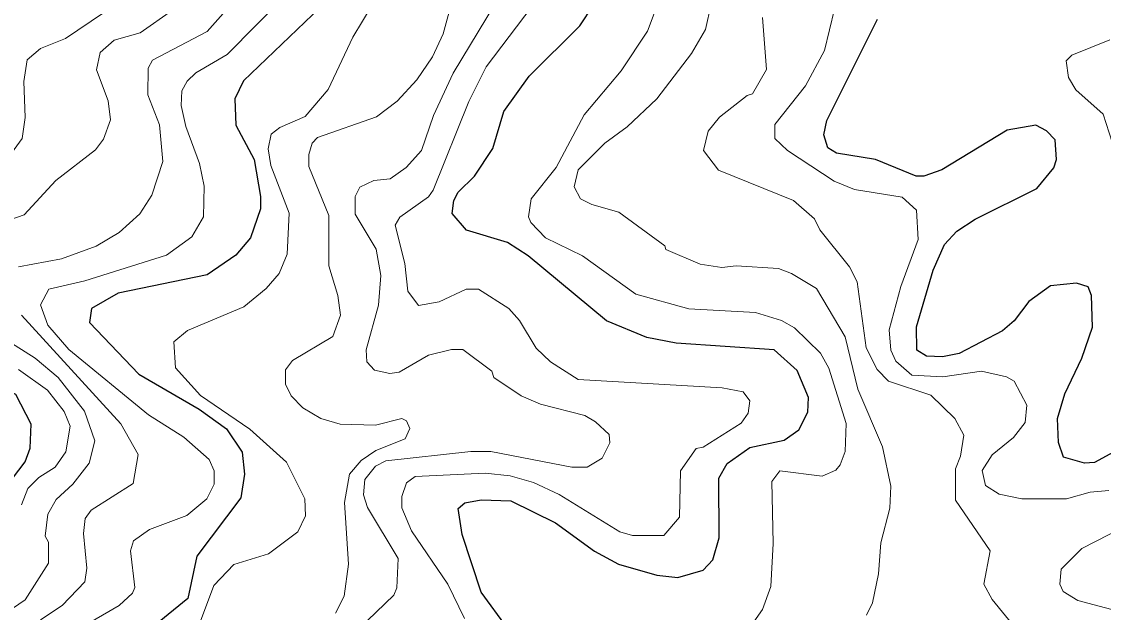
# Model space of a CAD drawing. Extents: x 673.3 to 698.5, y 6984.3 to 7012.3.
# Drawn here: x 693.17 to 694.233, y 7004.035 to 7004.615 of the extents above; entities that cross this region are included whole.
import ezdxf

# ---------------------------------------------------------------- set-up
doc = ezdxf.new("R2010")
doc.units = 0
doc.header["$LTSCALE"] = 0.032
doc.layers.add('1', color=7, linetype='Continuous', lineweight=25)
doc.layers.add('2', color=7, linetype='Continuous', lineweight=13)

msp = doc.modelspace()

# ---------------------------------------------------------------- linework, layer by layer
at = {"layer": '1'}
for points in [[(693.4635, 7004.6292), (693.3882, 7004.5574), (693.3797, 7004.5397), (693.3806, 7004.5139), (693.3985, 7004.4801), (693.405, 7004.4437), (693.405, 7004.4315), (693.3951, 7004.403), (693.3807, 7004.3862), (693.3525, 7004.3668), (693.2651, 7004.3487), (693.239, 7004.3337), (693.2369, 7004.32), (693.2854, 7004.2693), (693.3447, 7004.2349), (693.3715, 7004.2154), (693.3869, 7004.1926), (693.389, 7004.1709), (693.3856, 7004.1477), (693.3425, 7004.0905), (693.3334, 7004.049), (693.3055, 7004.0261)], [(693.8148, 7004.0695), (693.8398, 7004.0766), (693.8491, 7004.0868), (693.8555, 7004.1084), (693.8551, 7004.1669), (693.8633, 7004.1813), (693.8857, 7004.1972), (693.9194, 7004.2045), (693.9337, 7004.2146), (693.9426, 7004.2318), (693.9433, 7004.2464), (693.932, 7004.2729), (693.9094, 7004.2931), (693.8132, 7004.2997), (693.7844, 7004.3052), (693.7448, 7004.3215), (693.6679, 7004.3855), (693.6475, 7004.3984), (693.6072, 7004.4106), (693.5933, 7004.4269), (693.5949, 7004.4396), (693.5992, 7004.4479), (693.6152, 7004.4635), (693.6332, 7004.4908), (693.6439, 7004.5273), (693.6688, 7004.5618), (693.7186, 7004.6114), (693.7319, 7004.6316)], [(694.0494, 7004.3156), (694.0656, 7004.3713), (694.0769, 7004.3964), (694.089, 7004.4095), (694.1069, 7004.4215), (694.1674, 7004.4514), (694.1841, 7004.4718), (694.1869, 7004.4799), (694.1856, 7004.4992), (694.1771, 7004.5083), (694.1666, 7004.5139), (694.1383, 7004.5088), (694.0742, 7004.4698), (694.0566, 7004.4636), (694.0488, 7004.4636), (694.0091, 7004.4799), (693.9706, 7004.4863), (693.9622, 7004.4914), (693.9582, 7004.5042), (693.9612, 7004.5184), (694.0109, 7004.618)], [(694.2462, 7004.1946), (694.2241, 7004.1826), (694.2143, 7004.1818), (694.1935, 7004.1876), (694.1886, 7004.202), (694.1878, 7004.2257), (694.1951, 7004.2499), (694.2115, 7004.2848), (694.222, 7004.3153), (694.2213, 7004.3466), (694.2178, 7004.3551), (694.2065, 7004.3585), (694.181, 7004.3558), (694.1595, 7004.3407), (694.1452, 7004.3216), (694.1338, 7004.3119), (694.0911, 7004.2894), (694.0749, 7004.2861), (694.059, 7004.2868), (694.0497, 7004.2929), (694.0494, 7004.3156)], [(693.0429, 7004.0292), (693.0767, 7004.0488), (693.1036, 7004.0781), (693.136, 7004.1339), (693.1737, 7004.1831), (693.1787, 7004.1964), (693.1796, 7004.2201), (693.1647, 7004.2492), (693.1307, 7004.2672)], [(693.6474, 7004.0196), (693.6216, 7004.055), (693.603, 7004.1117), (693.599, 7004.1374), (693.6055, 7004.1428), (693.6215, 7004.1459), (693.6508, 7004.1449), (693.6948, 7004.1233), (693.7328, 7004.0955), (693.7566, 7004.0826), (693.7941, 7004.0719), (693.8148, 7004.0695)]]:
    msp.add_lwpolyline(points, dxfattribs=at)
at = {"layer": '2'}
for points in [[(693.4585, 7004.671), (693.3722, 7004.5831), (693.3414, 7004.5651), (693.3327, 7004.5571), (693.3275, 7004.5476), (693.327, 7004.5332), (693.3314, 7004.5125), (693.3449, 7004.4762), (693.3497, 7004.4537), (693.3489, 7004.4237), (693.3374, 7004.404), (693.3125, 7004.3861), (693.2324, 7004.361), (693.1971, 7004.3527), (693.1887, 7004.3372), (693.1961, 7004.3172), (693.2167, 7004.2934)], [(693.5011, 7004.0187), (693.536, 7004.0522), (693.5388, 7004.0594), (693.5402, 7004.0882), (693.5099, 7004.1384), (693.5062, 7004.1506), (693.5074, 7004.1656), (693.5179, 7004.1789), (693.528, 7004.1842), (693.6114, 7004.1931), (693.6311, 7004.1932), (693.7107, 7004.1777), (693.7257, 7004.1777), (693.7404, 7004.1866), (693.7479, 7004.2016), (693.7475, 7004.2099), (693.7341, 7004.2224), (693.7234, 7004.2285), (693.6798, 7004.2397), (693.6608, 7004.248), (693.634, 7004.2659), (693.6321, 7004.2723), (693.6035, 7004.2933), (693.5924, 7004.2933), (693.5699, 7004.2877), (693.541, 7004.2711), (693.532, 7004.2698), (693.5168, 7004.273), (693.5094, 7004.2812), (693.5086, 7004.2931), (693.5208, 7004.3368), (693.5232, 7004.3661), (693.5185, 7004.3919), (693.4979, 7004.4263), (693.4979, 7004.4437), (693.5026, 7004.4527), (693.5162, 7004.4594), (693.5321, 7004.4611), (693.5481, 7004.4721), (693.5631, 7004.4888), (693.5749, 7004.5231), (693.5942, 7004.5648), (693.6517, 7004.6604)], [(693.1673, 7004.3747), (693.2095, 7004.3824), (693.2433, 7004.3948), (693.2662, 7004.4083), (693.2862, 7004.4265), (693.2981, 7004.4451), (693.309, 7004.4782), (693.3057, 7004.514), (693.2943, 7004.5437), (693.2944, 7004.5696), (693.2988, 7004.5775), (693.3525, 7004.6057), (693.3921, 7004.6506)], [(693.7169, 7004.4699), (693.7431, 7004.4961), (693.7649, 7004.5122), (693.7941, 7004.5397), (693.8283, 7004.5841), (693.842, 7004.6078), (693.853, 7004.6579)], [(693.4608, 7004.5017), (693.5188, 7004.522), (693.5392, 7004.5373), (693.5584, 7004.5583), (693.5737, 7004.5809), (693.5842, 7004.6034), (693.5947, 7004.6421)], [(693.8002, 7004.6462), (693.7851, 7004.6062), (693.759, 7004.5672), (693.7227, 7004.5238), (693.6954, 7004.4723), (693.6707, 7004.4414), (693.6682, 7004.4237), (693.6705, 7004.4182), (693.6847, 7004.4031), (693.7211, 7004.3853), (693.7735, 7004.3477), (693.8257, 7004.3332), (693.8912, 7004.3298), (693.9166, 7004.3218), (693.9294, 7004.3146), (693.9551, 7004.2898), (693.9631, 7004.275), (693.98, 7004.2208), (693.9792, 7004.1932), (693.9744, 7004.1802), (693.9699, 7004.1749), (693.9567, 7004.1689), (693.915, 7004.1743), (693.907, 7004.1638), (693.9085, 7004.1029), (693.9061, 7004.0608), (693.8981, 7004.0381), (693.881, 7004.0137)], [(693.3449, 7004.024), (693.3589, 7004.0615), (693.3788, 7004.0824), (693.4127, 7004.0927), (693.4417, 7004.1142), (693.4491, 7004.13), (693.4484, 7004.1469), (693.4305, 7004.1827), (693.3943, 7004.2153), (693.3459, 7004.2483), (693.3213, 7004.2755), (693.3197, 7004.3011), (693.3333, 7004.312), (693.3885, 7004.3352), (693.4106, 7004.3533), (693.4233, 7004.368), (693.4312, 7004.3871), (693.4329, 7004.4272), (693.415, 7004.4742), (693.4125, 7004.4906), (693.4154, 7004.5049), (693.424, 7004.5115), (693.4489, 7004.5221), (693.4713, 7004.5488), (693.4955, 7004.6001), (693.5145, 7004.6316)], [(693.6052, 7004.0292), (693.589, 7004.0631), (693.5532, 7004.1153), (693.5436, 7004.1379), (693.5436, 7004.1492), (693.5482, 7004.1625), (693.5568, 7004.1688), (693.6255, 7004.1719), (693.65, 7004.1694), (693.673, 7004.1628), (693.6981, 7004.1509), (693.758, 7004.1144), (693.7703, 7004.1109), (693.8009, 7004.1107), (693.8165, 7004.1287), (693.8173, 7004.1743), (693.8328, 7004.1963), (693.8397, 7004.1976), (693.877, 7004.2212), (693.8839, 7004.2308), (693.8855, 7004.243), (693.8789, 7004.2517), (693.8582, 7004.2558), (693.7168, 7004.2641), (693.6896, 7004.2813), (693.6757, 7004.2947), (693.6592, 7004.3218), (693.6489, 7004.3337), (693.619, 7004.3527), (693.607, 7004.3526), (693.5804, 7004.3403), (693.5602, 7004.3366), (693.5495, 7004.3508), (693.5467, 7004.3778), (693.537, 7004.4155), (693.5416, 7004.4233), (693.5699, 7004.4435), (693.5745, 7004.4499), (693.6094, 7004.5369), (693.6266, 7004.571), (693.6718, 7004.6305)], [(694.1527, 7004.1469), (694.1305, 7004.1512), (694.117, 7004.1598), (694.1139, 7004.1747), (694.1235, 7004.1899), (694.1444, 7004.2069), (694.1559, 7004.2217), (694.1576, 7004.2386), (694.1453, 7004.2623), (694.1377, 7004.2666), (694.1131, 7004.2721), (694.075, 7004.2666), (694.0447, 7004.2681), (694.029, 7004.282), (694.024, 7004.2928), (694.0225, 7004.3127), (694.0337, 7004.3554), (694.0509, 7004.4016), (694.0491, 7004.4303), (694.0353, 7004.443), (693.9882, 7004.4505), (693.9685, 7004.4586), (693.9224, 7004.4889), (693.9101, 7004.5008), (693.9101, 7004.5145), (693.9403, 7004.5525), (693.9588, 7004.5871), (693.9687, 7004.6278)], [(693.3183, 7004.6267), (693.2868, 7004.6043), (693.261, 7004.5971), (693.2474, 7004.5851), (693.2439, 7004.5681), (693.2554, 7004.5378), (693.2577, 7004.5189), (693.2507, 7004.4999), (693.2428, 7004.4894), (693.2039, 7004.4593), (693.1727, 7004.4256), (693.1432, 7004.4155)], [(693.1523, 7004.4755), (693.1709, 7004.5005), (693.1738, 7004.5214), (693.1723, 7004.5567), (693.1758, 7004.5778), (693.1887, 7004.589), (693.2132, 7004.5989), (693.2507, 7004.6242)], [(693.8979, 7004.6196), (693.902, 7004.5683), (693.8883, 7004.5445), (693.883, 7004.543), (693.8559, 7004.5216), (693.8447, 7004.5077), (693.8401, 7004.4888), (693.8546, 7004.4694), (693.9283, 7004.4398), (693.9491, 7004.4219), (693.9544, 7004.4108), (693.9833, 7004.3747), (693.9911, 7004.36), (693.9998, 7004.2951), (694.0107, 7004.2738), (694.0216, 7004.2622), (694.0632, 7004.2485), (694.0869, 7004.2255), (694.0957, 7004.2093), (694.0926, 7004.1888), (694.0875, 7004.1762), (694.0876, 7004.1455), (694.1217, 7004.0956), (694.1154, 7004.0629), (694.1237, 7004.048), (694.1527, 7004.0123)], [(694.2393, 7004.5975), (694.2019, 7004.5826), (694.1962, 7004.5769), (694.1986, 7004.5607), (694.2057, 7004.5483), (694.2325, 7004.5244), (694.2416, 7004.4971)], [(693.4785, 7004.0345), (693.4872, 7004.0512), (693.4914, 7004.0827), (693.4873, 7004.1433), (693.4923, 7004.1709), (693.5039, 7004.1843), (693.5181, 7004.1941), (693.5469, 7004.2056), (693.5516, 7004.2157), (693.5482, 7004.2233), (693.5438, 7004.2256), (693.518, 7004.2192), (693.4832, 7004.2202), (693.4641, 7004.2256), (693.4464, 7004.2361), (693.4349, 7004.248), (693.4296, 7004.2595), (693.4296, 7004.2734), (693.4362, 7004.2827), (693.4759, 7004.3063), (693.4833, 7004.327), (693.4808, 7004.3465), (693.472, 7004.3756), (693.4719, 7004.4249), (693.4524, 7004.4733), (693.4524, 7004.485), (693.4557, 7004.4961), (693.4608, 7004.5017)], [(694.0002, 7004.0326), (694.0061, 7004.0445), (694.0119, 7004.0732), (694.0143, 7004.1036), (694.0232, 7004.1376), (694.024, 7004.1592), (694.016, 7004.1978), (693.9917, 7004.2544), (693.9791, 7004.3058), (693.9509, 7004.3534), (693.9266, 7004.3681), (693.9136, 7004.373), (693.8721, 7004.3755), (693.8579, 7004.3741), (693.8366, 7004.3773), (693.803, 7004.3915), (693.8021, 7004.3953), (693.7569, 7004.4284), (693.7303, 7004.4359), (693.7191, 7004.4415), (693.7131, 7004.4532), (693.7169, 7004.4699)], [(693.1888, 7004.028), (693.21, 7004.0419), (693.2323, 7004.0652), (693.2342, 7004.0785), (693.2309, 7004.1126), (693.2325, 7004.1276), (693.2384, 7004.1357), (693.2798, 7004.1617), (693.2846, 7004.1904), (693.2677, 7004.2205), (693.1702, 7004.3271)], [(693.1305, 7004.3183), (693.1834, 7004.2848), (693.2062, 7004.2658), (693.2321, 7004.2328), (693.2421, 7004.2038), (693.2365, 7004.1817), (693.2207, 7004.161), (693.2041, 7004.1462), (693.1961, 7004.1318), (693.1934, 7004.1102), (693.1966, 7004.1041), (693.1966, 7004.0836), (693.1736, 7004.0474), (693.155, 7004.0347)], [(693.2167, 7004.2934), (693.295, 7004.2294), (693.3296, 7004.2074), (693.3544, 7004.1853), (693.3594, 7004.1742), (693.3595, 7004.161), (693.3522, 7004.1469), (693.3326, 7004.1305), (693.296, 7004.1165), (693.28, 7004.1054), (693.2773, 7004.0958), (693.2813, 7004.0597), (693.279, 7004.0542), (693.266, 7004.042), (693.2332, 7004.0229)], [(693.1702, 7004.1408), (693.1765, 7004.157), (693.187, 7004.1678), (693.2031, 7004.1777), (693.2138, 7004.1929), (693.2178, 7004.2181), (693.2119, 7004.2325), (693.1958, 7004.2534), (693.1673, 7004.2737)], [(694.2381, 7004.1549), (694.2198, 7004.1534), (694.1967, 7004.1468), (694.1527, 7004.1469)], [(694.251, 7004.0354), (694.2076, 7004.047), (694.1934, 7004.0557), (694.1901, 7004.0631), (694.1913, 7004.0778), (694.2116, 7004.098), (694.2518, 7004.1187)]]:
    msp.add_lwpolyline(points, dxfattribs=at)

doc.saveas('drawing.dxf')
